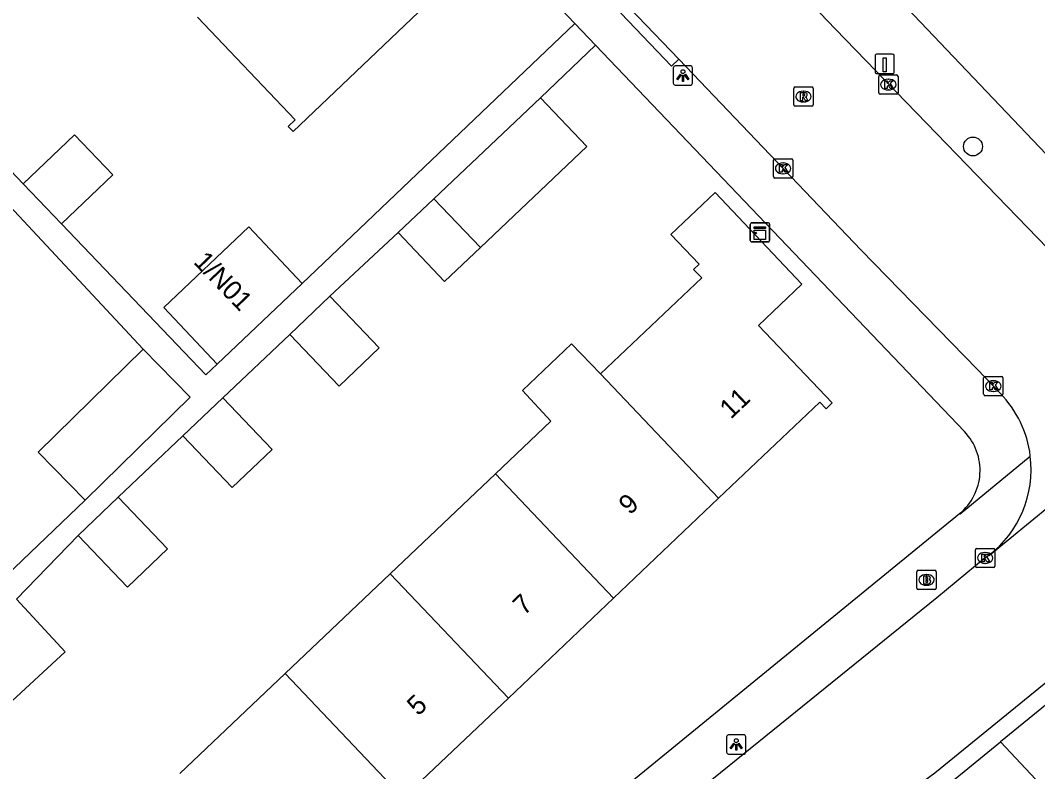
# Model space of a CAD drawing. Extents: x 159353 to 160616, y 385893 to 387321.
# Drawn here: x 160033.9 to 160086.7, y 386372.9 to 386411.9 of the extents above; entities that cross this region are included whole.
import ezdxf

# ---------------------------------------------------------------- set-up
doc = ezdxf.new("R2010")
doc.units = 0
for name, color, linetype in [('IMGEO_Boom', 7, 'Continuous'), ('IMGEO_Brandkraan', 7, 'Continuous'), ('IMGEO_Groenvoorziening', 7, 'Continuous'), ('IMGEO_Kast', 7, 'Continuous'), ('IMGEO_Kolk', 7, 'Continuous'), ('IMGEO_Laadpaal', 7, 'Continuous'), ('IMGEO_Lichtpunt', 7, 'Continuous'), ('IMGEO_Pand', 7, 'Continuous'), ('IMGEO_Pand_nummerreeks', 7, 'Continuous'), ('IMGEO_Rijbaan_lokaal_open', 7, 'Continuous'), ('IMGEO_Rioolput', 7, 'Continuous'), ('IMGEO_Voetpad_open', 7, 'Continuous')]:
    doc.layers.add(name, color=color, linetype=linetype)

msp = doc.modelspace()

# ---------------------------------------------------------------- linework, layer by layer
at = {"layer": 'IMGEO_Boom'}
msp.add_circle((160083.371, 386405.389), 0.489, dxfattribs=at)
at = {"layer": 'IMGEO_Brandkraan'}
for p, q in [((160080.459, 386382.467), (160080.459, 386383.319)), ((160080.534, 386383.393), (160081.386, 386383.393)), ((160080.947, 386383.173), (160080.972, 386383.173)), ((160081.46, 386383.319), (160081.46, 386382.467)), ((160081.386, 386382.393), (160080.534, 386382.393)), ((160080.97, 386382.613), (160080.945, 386382.613))]:
    msp.add_line(p, q, dxfattribs=at)
for points in [[(160080.459, 386382.467), (160080.459, 386383.319)], [(160080.534, 386383.393), (160081.386, 386383.393)], [(160080.807, 386383.093), (160080.807, 386382.693), (160081.02, 386382.693)], [(160081.038, 386383.093), (160080.807, 386383.093)], [(160080.986, 386383.012), (160080.932, 386383.012), (160080.932, 386382.936)], [(160080.932, 386382.936), (160080.985, 386382.936)], [(160081.46, 386383.319), (160081.46, 386382.467)], [(160081.386, 386382.393), (160080.534, 386382.393)], [(160080.994, 386382.86), (160080.932, 386382.86), (160080.932, 386382.779)], [(160080.932, 386382.779), (160080.994, 386382.779)]]:
    msp.add_lwpolyline(points, dxfattribs=at)
for centre, radius, start, end in [((160080.536, 386383.317), 0.0765, 91.552, 178.448), ((160080.536, 386383.317), 0.0765, 91.552, 178.448), ((160080.987, 386382.974), 0.0379, 267.8285, 90.9355), ((160081.042, 386382.948), 0.145, 59.4692, 91.5367), ((160081.067, 386382.995), 0.0922, 285.5137, 58.1501), ((160081.072, 386382.803), 0.105, 301.3115, 78.989), ((160081.384, 386383.317), 0.0765, 1.552, 88.448), ((160081.384, 386383.317), 0.0765, 1.552, 88.448), ((160080.536, 386382.469), 0.0765, 181.552, 268.448), ((160080.536, 386382.469), 0.0765, 181.552, 268.448), ((160080.995, 386382.819), 0.0404, 269.8759, 90.5077), ((160081.026, 386382.944), 0.251, 268.6676, 293.5347), ((160081.384, 386382.469), 0.0765, 271.552, 358.448), ((160081.384, 386382.469), 0.0765, 271.552, 358.448)]:
    msp.add_arc(centre, radius, start, end, dxfattribs=at)
for centre, major_axis, ratio, start_param, end_param in [((160080.946, 386382.893), (-0.387, 0.002), 0.722429, 4.712389, 7.853982), ((160080.971, 386382.893), (-0.39, 0.002), 0.717154, 1.570796, 4.712389)]:
    msp.add_ellipse(centre, major_axis=major_axis, ratio=ratio, start_param=start_param, end_param=end_param, dxfattribs=at)
at = {"layer": 'IMGEO_Groenvoorziening'}
msp.add_lwpolyline([(160084.79, 386374.482), (160100.414, 386357.83)], dxfattribs=at)
at = {"layer": 'IMGEO_Kast'}
for p, q in [((160071.892, 386401.431), (160072.733, 386401.431)), ((160072.733, 386401.431), (160071.892, 386401.431)), ((160072.817, 386401.356), (160072.817, 386400.515)), ((160072.817, 386400.515), (160072.817, 386401.356)), ((160071.817, 386400.506), (160071.817, 386401.347)), ((160071.817, 386401.347), (160071.817, 386400.506)), ((160072.742, 386400.431), (160071.901, 386400.431)), ((160071.901, 386400.431), (160072.742, 386400.431))]:
    msp.add_line(p, q, dxfattribs=at)
for points in [[(160072.012, 386401.221), (160072.612, 386401.221), (160072.612, 386401.136), (160072.012, 386401.136), (160072.012, 386401.221)], [(160072.012, 386401.046), (160072.612, 386401.046), (160072.612, 386400.557), (160072.012, 386400.557), (160072.012, 386401.046)]]:
    msp.add_lwpolyline(points, dxfattribs=at)
msp.add_circle((160072.096, 386400.895), 0.0377, dxfattribs=at)
for centre, start, end in [((160071.895, 386401.353), 92.4484, 184.2845), ((160071.895, 386401.353), 92.4484, 184.2845), ((160072.739, 386401.353), 2.4484, 94.2845), ((160072.739, 386401.353), 2.4484, 94.2845), ((160071.895, 386400.509), 182.4484, 274.2845), ((160071.895, 386400.509), 182.4484, 274.2845), ((160072.739, 386400.509), 272.4484, 4.2845), ((160072.739, 386400.509), 272.4484, 4.2845)]:
    msp.add_arc(centre, 0.0779, start, end, dxfattribs=at)
at = {"layer": 'IMGEO_Kolk'}
for p, q in [((160078.48, 386408.174), (160078.48, 386409.026)), ((160078.555, 386409.1), (160079.407, 386409.1)), ((160078.968, 386408.88), (160078.993, 386408.88)), ((160079.481, 386409.026), (160079.481, 386408.174)), ((160078.991, 386408.32), (160078.966, 386408.32)), ((160079.407, 386408.1), (160078.555, 386408.1)), ((160073.019, 386403.825), (160073.019, 386404.677)), ((160073.094, 386404.751), (160073.946, 386404.751)), ((160073.507, 386404.531), (160073.532, 386404.531)), ((160074.02, 386404.677), (160074.02, 386403.825)), ((160073.946, 386403.751), (160073.094, 386403.751)), ((160073.53, 386403.971), (160073.505, 386403.971)), ((160083.999, 386393.453), (160084.851, 386393.453)), ((160083.924, 386392.527), (160083.924, 386393.379)), ((160084.412, 386393.233), (160084.437, 386393.233)), ((160084.925, 386393.379), (160084.925, 386392.527)), ((160084.851, 386392.453), (160083.999, 386392.453)), ((160084.435, 386392.673), (160084.41, 386392.673)), ((160083.577, 386384.532), (160084.429, 386384.532)), ((160083.502, 386383.606), (160083.502, 386384.458)), ((160083.99, 386384.312), (160084.015, 386384.312)), ((160084.503, 386384.458), (160084.503, 386383.606)), ((160084.429, 386383.532), (160083.577, 386383.532)), ((160084.013, 386383.752), (160083.988, 386383.752))]:
    msp.add_line(p, q, dxfattribs=at)
for points in [[(160078.48, 386408.174), (160078.48, 386409.026)], [(160078.555, 386409.1), (160079.407, 386409.1)], [(160078.801, 386408.8), (160078.924, 386408.8), (160078.924, 386408.649), (160079.054, 386408.8), (160079.218, 386408.8), (160079.072, 386408.649), (160079.225, 386408.4), (160079.073, 386408.4), (160078.988, 386408.564), (160078.924, 386408.497), (160078.924, 386408.4), (160078.801, 386408.4), (160078.801, 386408.8)], [(160079.481, 386409.026), (160079.481, 386408.174)], [(160079.407, 386408.1), (160078.555, 386408.1)], [(160073.019, 386403.825), (160073.019, 386404.677)], [(160073.094, 386404.751), (160073.946, 386404.751)], [(160074.02, 386404.677), (160074.02, 386403.825)], [(160073.34, 386404.451), (160073.463, 386404.451), (160073.463, 386404.3), (160073.593, 386404.451), (160073.757, 386404.451), (160073.611, 386404.3), (160073.764, 386404.051), (160073.612, 386404.051), (160073.527, 386404.215), (160073.463, 386404.148), (160073.463, 386404.051), (160073.34, 386404.051), (160073.34, 386404.451)], [(160073.946, 386403.751), (160073.094, 386403.751)], [(160083.999, 386393.453), (160084.851, 386393.453)], [(160083.924, 386392.527), (160083.924, 386393.379)], [(160084.245, 386393.153), (160084.368, 386393.153), (160084.368, 386393.002), (160084.498, 386393.153), (160084.662, 386393.153), (160084.516, 386393.002), (160084.669, 386392.753), (160084.517, 386392.753), (160084.432, 386392.917), (160084.368, 386392.85), (160084.368, 386392.753), (160084.245, 386392.753), (160084.245, 386393.153)], [(160084.925, 386393.379), (160084.925, 386392.527)], [(160084.851, 386392.453), (160083.999, 386392.453)], [(160083.577, 386384.532), (160084.429, 386384.532)], [(160083.502, 386383.606), (160083.502, 386384.458)], [(160083.823, 386384.232), (160083.946, 386384.232), (160083.946, 386384.081), (160084.076, 386384.232), (160084.24, 386384.232), (160084.094, 386384.081), (160084.247, 386383.832), (160084.095, 386383.832), (160084.01, 386383.996), (160083.946, 386383.929), (160083.946, 386383.832), (160083.823, 386383.832), (160083.823, 386384.232)], [(160084.503, 386384.458), (160084.503, 386383.606)], [(160084.429, 386383.532), (160083.577, 386383.532)]]:
    msp.add_lwpolyline(points, dxfattribs=at)
for centre, start, end in [((160078.557, 386409.024), 91.552, 178.448), ((160078.557, 386409.024), 91.552, 178.448), ((160079.405, 386409.024), 1.552, 88.448), ((160079.405, 386409.024), 1.552, 88.448), ((160078.557, 386408.176), 181.552, 268.448), ((160078.557, 386408.176), 181.552, 268.448), ((160079.405, 386408.176), 271.552, 358.448), ((160079.405, 386408.176), 271.552, 358.448), ((160073.096, 386404.675), 91.552, 178.448), ((160073.096, 386404.675), 91.552, 178.448), ((160073.944, 386404.675), 1.552, 88.448), ((160073.944, 386404.675), 1.552, 88.448), ((160073.096, 386403.827), 181.552, 268.448), ((160073.096, 386403.827), 181.552, 268.448), ((160073.944, 386403.827), 271.552, 358.448), ((160073.944, 386403.827), 271.552, 358.448), ((160084.001, 386393.377), 91.552, 178.448), ((160084.001, 386393.377), 91.552, 178.448), ((160084.849, 386393.377), 1.552, 88.448), ((160084.849, 386393.377), 1.552, 88.448), ((160084.001, 386392.529), 181.552, 268.448), ((160084.001, 386392.529), 181.552, 268.448), ((160084.849, 386392.529), 271.552, 358.448), ((160084.849, 386392.529), 271.552, 358.448), ((160083.579, 386384.456), 91.552, 178.448), ((160083.579, 386384.456), 91.552, 178.448), ((160084.427, 386384.456), 1.552, 88.448), ((160084.427, 386384.456), 1.552, 88.448), ((160083.579, 386383.608), 181.552, 268.448), ((160083.579, 386383.608), 181.552, 268.448), ((160084.427, 386383.608), 271.552, 358.448), ((160084.427, 386383.608), 271.552, 358.448)]:
    msp.add_arc(centre, 0.0765, start, end, dxfattribs=at)
for centre, major_axis, ratio, start_param, end_param in [((160078.967, 386408.6), (-0.387, 0.002), 0.722429, 4.712389, 7.853982), ((160078.992, 386408.6), (-0.39, 0.002), 0.717154, 1.570796, 4.712389), ((160073.506, 386404.251), (-0.387, 0.002), 0.722429, 4.712389, 7.853982), ((160073.531, 386404.251), (-0.39, 0.002), 0.717154, 1.570796, 4.712389), ((160084.411, 386392.953), (-0.387, 0.002), 0.722429, 4.712389, 7.853982), ((160084.436, 386392.953), (-0.39, 0.002), 0.717154, 1.570796, 4.712389), ((160083.989, 386384.032), (-0.387, 0.002), 0.722429, 4.712389, 7.853982), ((160084.014, 386384.032), (-0.39, 0.002), 0.717154, 1.570796, 4.712389)]:
    msp.add_ellipse(centre, major_axis=major_axis, ratio=ratio, start_param=start_param, end_param=end_param, dxfattribs=at)
at = {"layer": 'IMGEO_Laadpaal'}
for p, q in [((160078.287, 386410.09), (160078.287, 386409.249)), ((160078.287, 386410.09), (160078.287, 386409.249)), ((160079.203, 386410.174), (160078.362, 386410.174)), ((160079.203, 386410.174), (160078.362, 386410.174)), ((160079.287, 386409.258), (160079.287, 386410.099)), ((160079.287, 386409.258), (160079.287, 386410.099)), ((160078.371, 386409.174), (160079.212, 386409.174)), ((160078.371, 386409.174), (160079.212, 386409.174))]:
    msp.add_line(p, q, dxfattribs=at)
msp.add_lwpolyline([(160078.702, 386409.987), (160078.862, 386409.987), (160078.862, 386409.254), (160078.702, 386409.254), (160078.702, 386409.987)], dxfattribs=at)
for centre, start, end in [((160078.365, 386410.096), 92.4484, 184.2845), ((160078.365, 386410.096), 92.4484, 184.2845), ((160079.209, 386410.096), 2.4484, 94.2845), ((160079.209, 386410.096), 2.4484, 94.2845), ((160078.365, 386409.252), 182.4484, 274.2845), ((160078.365, 386409.252), 182.4484, 274.2845), ((160079.209, 386409.252), 272.4484, 4.2845), ((160079.209, 386409.252), 272.4484, 4.2845)]:
    msp.add_arc(centre, 0.0779, start, end, dxfattribs=at)
at = {"layer": 'IMGEO_Lichtpunt'}
for p, q in [((160067.822, 386409.474), (160067.822, 386408.667)), ((160067.822, 386409.474), (160067.822, 386408.667)), ((160068.724, 386409.569), (160067.916, 386409.569)), ((160068.724, 386409.569), (160067.916, 386409.569)), ((160068.818, 386408.667), (160068.818, 386409.474)), ((160068.818, 386408.667), (160068.818, 386409.474)), ((160067.916, 386408.573), (160068.724, 386408.573)), ((160067.916, 386408.573), (160068.724, 386408.573)), ((160070.59, 386374.756), (160070.59, 386373.949)), ((160070.59, 386374.756), (160070.59, 386373.949)), ((160071.492, 386374.851), (160070.684, 386374.851)), ((160071.492, 386374.851), (160070.684, 386374.851)), ((160071.586, 386373.949), (160071.586, 386374.756)), ((160071.586, 386373.949), (160071.586, 386374.756)), ((160070.684, 386373.855), (160071.492, 386373.855)), ((160070.684, 386373.855), (160071.492, 386373.855))]:
    msp.add_line(p, q, dxfattribs=at)
for points in [[(160068.196, 386409.138), (160068.235, 386409.11), (160068.047, 386408.848), (160068.009, 386408.875), (160068.196, 386409.138)], [(160068.298, 386409.09), (160068.345, 386409.09), (160068.345, 386408.768), (160068.298, 386408.768), (160068.298, 386409.09)], [(160068.408, 386409.11), (160068.446, 386409.137), (160068.633, 386408.875), (160068.594, 386408.847), (160068.408, 386409.11)], [(160070.964, 386374.42), (160071.003, 386374.392), (160070.815, 386374.13), (160070.777, 386374.157), (160070.964, 386374.42)], [(160071.066, 386374.372), (160071.113, 386374.372), (160071.113, 386374.05), (160071.066, 386374.05), (160071.066, 386374.372)], [(160071.176, 386374.392), (160071.214, 386374.419), (160071.401, 386374.157), (160071.362, 386374.129), (160071.176, 386374.392)]]:
    msp.add_lwpolyline(points, dxfattribs=at)
for centre in [(160068.321, 386409.272), (160071.089, 386374.554)]:
    msp.add_circle(centre, 0.0994, dxfattribs=at)
for centre, start, end in [((160067.916, 386409.474), 90, 180), ((160067.916, 386409.474), 90, 180), ((160068.724, 386409.474), 0, 90), ((160068.724, 386409.474), 0, 90), ((160067.916, 386408.667), 180, 270), ((160067.916, 386408.667), 180, 270), ((160068.724, 386408.667), 270, 0), ((160068.724, 386408.667), 270, 360), ((160070.684, 386374.756), 90, 180), ((160070.684, 386374.756), 90, 180), ((160071.492, 386374.756), 0, 90), ((160071.492, 386374.756), 0, 90), ((160070.684, 386373.949), 180, 270), ((160070.684, 386373.949), 180, 270), ((160071.492, 386373.949), 270, 0), ((160071.492, 386373.949), 270, 360)]:
    msp.add_arc(centre, 0.0946, start, end, dxfattribs=at)
at = {"layer": 'IMGEO_Pand'}
for points in [[(160049.574, 386418.238), (160054.615, 386412.954), (160055.043, 386413.362), (160055.328, 386413.063), (160051.711, 386409.612), (160048.097, 386406.164), (160047.842, 386406.431), (160048.206, 386406.779), (160043.135, 386412.094)], [(160060.927, 386407.917), (160055.403, 386402.678)], [(160060.927, 386407.917), (160063.335, 386405.379), (160057.813, 386400.141)], [(160034.085, 386403.447), (160036.749, 386405.993), (160038.736, 386403.913), (160036.072, 386401.368)], [(160034.085, 386403.447), (160036.072, 386401.368)], [(160070.175, 386387.128), (160075.428, 386392.118), (160075.749, 386391.78), (160076.062, 386392.078), (160072.24, 386396.101), (160074.498, 386398.246), (160069.987, 386402.995), (160067.699, 386400.822), (160069.16, 386399.284), (160068.873, 386399.011), (160069.294, 386398.567), (160064.045, 386393.581)], [(160055.403, 386402.678), (160053.544, 386400.915)], [(160055.403, 386402.678), (160057.813, 386400.141)], [(160044.161, 386394.098), (160041.381, 386397.029), (160045.793, 386401.213), (160048.573, 386398.282)], [(160057.813, 386400.141), (160055.952, 386398.376), (160053.544, 386400.915)], [(160044.161, 386394.098), (160048.573, 386398.282)], [(160050, 386397.615), (160052.555, 386394.93), (160050.478, 386392.953), (160047.923, 386395.638)], [(160050, 386397.615), (160047.923, 386395.638)], [(160064.045, 386393.581), (160062.534, 386395.143), (160059.989, 386392.727), (160061.462, 386391.127), (160058.59, 386388.399)], [(160037.312, 386387.034), (160034.873, 386389.521), (160040.319, 386394.861)], [(160037.312, 386387.034), (160042.758, 386392.374), (160040.319, 386394.861)], [(160070.175, 386387.128), (160064.045, 386393.581)], [(160044.456, 386392.348), (160047.011, 386389.663), (160044.933, 386387.686), (160042.378, 386390.371)], [(160044.456, 386392.348), (160042.378, 386390.371)], [(160058.59, 386388.399), (160053.135, 386383.217)], [(160058.59, 386388.399), (160064.72, 386381.946)], [(160039.019, 386387.184), (160041.574, 386384.499), (160039.496, 386382.522), (160036.941, 386385.207)], [(160039.019, 386387.184), (160036.941, 386385.207)], [(160064.72, 386381.946), (160070.175, 386387.128)], [(160047.679, 386378.035), (160053.135, 386383.217)], [(160053.135, 386383.217), (160059.265, 386376.764)], [(160033.746, 386381.896), (160036.266, 386379.163), (160030.73, 386374.058), (160028.21, 386376.791)], [(160059.265, 386376.764), (160064.72, 386381.946)], [(160047.679, 386378.035), (160042.224, 386372.853)], [(160053.81, 386371.583), (160047.679, 386378.035)], [(160059.265, 386376.764), (160053.81, 386371.583)]]:
    msp.add_lwpolyline(points, dxfattribs=at)
at = {"layer": 'IMGEO_Rijbaan_lokaal_open'}
for points in [[(160088.285, 386399.017), (160076.236, 386411.478), (160065.327, 386422.882)], [(160061.731, 386416.584), (160068.108, 386409.914)], [(160084.785, 386392.581), (160084.427, 386392.954), (160083.59, 386393.835), (160077.575, 386400.01), (160068.108, 386409.914)], [(160099.002, 386396.272), (160084.224, 386384.153), (160084.187, 386384.163)], [(160053.578, 386350.182), (160059.668, 386355.151), (160079.001, 386371.136), (160081.386, 386372.884), (160100.634, 386388.561)], [(160084.187, 386384.163), (160084.004, 386384.031), (160081.488, 386381.964), (160066.832, 386370.103), (160049.13, 386355.617)]]:
    msp.add_lwpolyline(points, dxfattribs=at)
for centre, radius, start, end in [((160080.723, 386388.635), 5.663, 6.9768, 44.1667), ((160080.727, 386388.64), 5.659, 307.6993, 6.9286)]:
    msp.add_arc(centre, radius, start, end, dxfattribs=at)
at = {"layer": 'IMGEO_Rioolput'}
for p, q in [((160074.075, 386407.552), (160074.075, 386408.404)), ((160074.15, 386408.478), (160075.002, 386408.478)), ((160074.563, 386408.258), (160074.588, 386408.258)), ((160075.076, 386408.404), (160075.076, 386407.552)), ((160074.586, 386407.698), (160074.561, 386407.698)), ((160075.002, 386407.478), (160074.15, 386407.478))]:
    msp.add_line(p, q, dxfattribs=at)
for points in [[(160074.075, 386407.552), (160074.075, 386408.404)], [(160074.15, 386408.478), (160075.002, 386408.478)], [(160075.076, 386408.404), (160075.076, 386407.552)], [(160074.664, 386408.176), (160074.412, 386408.178), (160074.412, 386407.778)], [(160074.412, 386407.778), (160074.536, 386407.778), (160074.536, 386407.94), (160074.547, 386407.94)], [(160074.59, 386408.097), (160074.536, 386408.097), (160074.536, 386408.016)], [(160074.536, 386408.016), (160074.588, 386408.016)], [(160074.594, 386407.911), (160074.665, 386407.778), (160074.805, 386407.778), (160074.74, 386407.904)], [(160075.002, 386407.478), (160074.15, 386407.478)]]:
    msp.add_lwpolyline(points, dxfattribs=at)
for centre, radius, start, end in [((160074.152, 386408.402), 0.0765, 91.552, 178.448), ((160074.152, 386408.402), 0.0765, 91.552, 178.448), ((160075, 386408.402), 0.0765, 1.552, 88.448), ((160075, 386408.402), 0.0765, 1.552, 88.448), ((160074.546, 386407.887), 0.0533, 26.0293, 88.6989), ((160074.572, 386408.205), 0.19, 274.7715, 282.9687), ((160074.596, 386408.001), 0.0964, 77.0061, 93.1865), ((160074.61, 386408.058), 0.0378, 276.6634, 79.6772), ((160074.663, 386408.066), 0.109, 350.3612, 89.416), ((160074.661, 386408.066), 0.112, 277.5842, 350.9817), ((160074.645, 386407.851), 0.108, 29.5134, 73.7905), ((160074.152, 386407.554), 0.0765, 181.552, 268.448), ((160074.152, 386407.554), 0.0765, 181.552, 268.448), ((160075, 386407.554), 0.0765, 271.552, 358.448), ((160075, 386407.554), 0.0765, 271.552, 358.448)]:
    msp.add_arc(centre, radius, start, end, dxfattribs=at)
for centre, major_axis, ratio, start_param, end_param in [((160074.562, 386407.978), (-0.387, 0.002), 0.722429, 4.712389, 7.853982), ((160074.587, 386407.978), (-0.39, 0.002), 0.717154, 1.570796, 4.712389)]:
    msp.add_ellipse(centre, major_axis=major_axis, ratio=ratio, start_param=start_param, end_param=end_param, dxfattribs=at)
at = {"layer": 'IMGEO_Voetpad_open'}
for points in [[(160000, 386477.455), (160062.705, 386411.774)], [(160067.602, 386425.553), (160093.335, 386398.496)], [(160068.108, 386409.914), (160067.733, 386409.558), (160061.369, 386416.24), (160061.731, 386416.584)], [(160048.573, 386398.282), (160062.705, 386411.774)], [(160062.705, 386411.774), (160063.784, 386410.644)], [(160063.784, 386410.644), (160060.927, 386407.917)], [(160063.784, 386410.644), (160082.931, 386390.588)], [(160030.848, 386406.844), (160034.085, 386403.447)], [(160040.319, 386394.861), (160030.021, 386405.893)], [(160036.072, 386401.368), (160043.563, 386393.531), (160044.161, 386394.098)], [(160053.544, 386400.915), (160050, 386397.615)], [(160047.923, 386395.638), (160044.456, 386392.348)], [(160108.815, 386394.053), (160084.79, 386374.482)], [(160042.378, 386390.371), (160039.019, 386387.184)], [(160082.673, 386386.333), (160082.698, 386386.326), (160086.344, 386389.323)], [(160022.672, 386373.032), (160037.312, 386387.034)], [(160044.803, 386355.392), (160082.673, 386386.333)], [(160036.941, 386385.207), (160033.746, 386381.896)], [(160080.098, 386370.657), (160084.79, 386374.482)]]:
    msp.add_lwpolyline(points, dxfattribs=at)
msp.add_arc((160080.837, 386388.58), 2.902, 309.2614, 43.7989, dxfattribs=at)

# ---------------------------------------------------------------- texts
at = {"layer": 'IMGEO_Pand_nummerreeks'}
for s, rotation, p in [('1/N01', 313.7811, (160042.885, 386399.355)), ('11', 43.5283, (160070.809, 386391.207)), ('9', 43.5276, (160065.569, 386386.229)), ('7', 43.5283, (160060.077, 386381.012)), ('5', 43.5283, (160054.586, 386375.796))]:
    msp.add_text(s, height=1, rotation=rotation, dxfattribs=at).set_placement(p)

doc.saveas('drawing.dxf')
